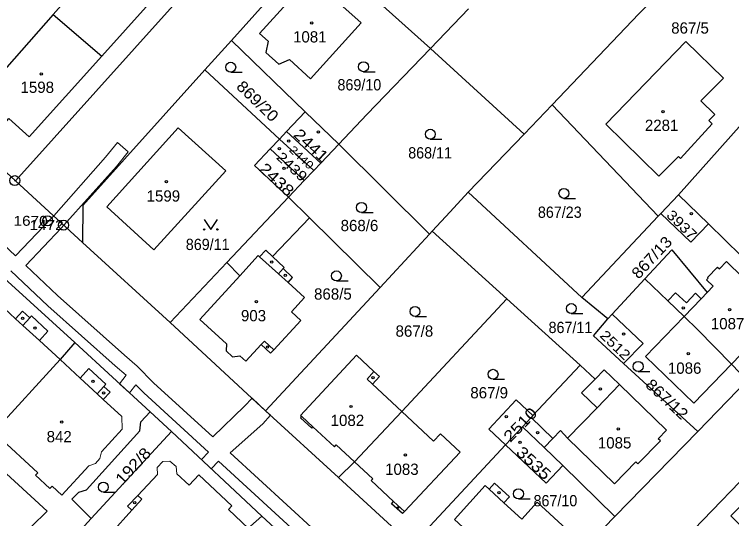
# Model space of a CAD drawing. Extents: x -679733 to -673243, y -1075091 to -1066557.
# Drawn here: x -676458.5 to -676350.2, y -1071033.7 to -1070957.6 of the extents above; entities that cross this region are included whole.
import ezdxf
from ezdxf.enums import TextEntityAlignment as Align

# ---------------------------------------------------------------- set-up
doc = ezdxf.new("R2010")
doc.units = 0
doc.header["$LTSCALE"] = 0.68
for name, color, linetype, lineweight in [('1', 7, 'Continuous', 25), ('13', 7, 'Continuous', 13), ('3', 7, 'Continuous', 25), ('4', 7, 'Continuous', 13), ('5', 7, 'Continuous', 25), ('8', 7, 'Continuous', 25)]:
    doc.layers.add(name, color=color, linetype=linetype, lineweight=lineweight)
doc.layers.add('2', color=7, linetype='Continuous')

msp = doc.modelspace()

# ---------------------------------------------------------------- linework, layer by layer
at = {"layer": '1'}
for p, q in [((-676412.9, -1070947.33), (-676395.64, -1070962.79)), ((-676389.88, -1070956.83), (-676395.64, -1070962.79)), ((-676452.62, -1070957.68), (-676445.27, -1070963.96)), ((-676425.69, -1070961.58), (-676414.55, -1070972.34)), ((-676395.64, -1070962.79), (-676381.47, -1070975.7)), ((-676458.31, -1070982.77), (-676472.18, -1070970.03)), ((-676413.27, -1070981.21), (-676418.46, -1070976.48)), ((-676395.78, -1070990.8), (-676409.5, -1070977.21)), ((-676414.7, -1070982.71), (-676413.27, -1070981.21)), ((-676358.18, -1070984.89), (-676353.65, -1070989.26)), ((-676413.91, -1070988.35), (-676417.07, -1070985.22)), ((-676361.26, -1070988.12), (-676372.78, -1071000.35)), ((-676403.26, -1070998.84), (-676413.91, -1070988.35)), ((-676384.11, -1071000.56), (-676399.98, -1071017.55)), ((-676373.06, -1071010.58), (-676384.11, -1071000.56)), ((-676368.85, -1071003.61), (-676368.19, -1071002.9)), ((-676373.06, -1071010.58), (-676380.17, -1071018.18)), ((-676407.09, -1071025.18), (-676399.98, -1071017.55)), ((-676381.75, -1071019.87), (-676384.31, -1071022.61)), ((-676378.46, -1071023.01), (-676375.65, -1071025.7)), ((-676407.09, -1071025.18), (-676409.54, -1071027.54)), ((-676422.8, -1071034.9), (-676421.12, -1071033.37)), ((-676421.12, -1071033.37), (-676404.95, -1071048.17))]:
    msp.add_line(p, q, dxfattribs=at)
for points in [[(-676429.71, -1070966.04), (-676425.69, -1070961.58), (-676412.9, -1070947.33), (-676400.25, -1070933.33), (-676387.46, -1070919.13), (-676378.63, -1070909.22), (-676375.14, -1070905.3), (-676362.7, -1070891.59), (-676350.67, -1070878.06)], [(-676414.79, -1070934.43), (-676428.2, -1070949.26), (-676458.31, -1070982.77), (-676448.16, -1070992.05)], [(-676445.27, -1070963.96), (-676434.54, -1070952), (-676441.82, -1070945.47), (-676452.62, -1070957.68)], [(-676377.26, -1070971.29), (-676361.26, -1070988.12), (-676360.86, -1070987.7), (-676358.18, -1070984.89), (-676348.63, -1070974.18), (-676339.67, -1070964.69), (-676355.7, -1070948.9)], [(-676355.7, -1070948.9), (-676364.19, -1070957.57), (-676377.26, -1070971.29)], [(-676452.62, -1070957.68), (-676463.32, -1070969.78), (-676464.7, -1070971.33), (-676460.71, -1070974.92), (-676459.31, -1070973.37), (-676456.25, -1070976.13), (-676445.27, -1070963.96)], [(-676395.64, -1070962.79), (-676405.27, -1070972.76), (-676409.5, -1070977.21)], [(-676429.71, -1070966.04), (-676448.12, -1070986.5), (-676448.16, -1070992.05), (-676434.95, -1071004.14), (-676426.38, -1070995.07), (-676417.07, -1070985.22)], [(-676417.07, -1070985.22), (-676422.21, -1070980.44), (-676419.84, -1070977.93), (-676418.46, -1070976.48), (-676429.71, -1070966.04)], [(-676377.26, -1070971.29), (-676381.47, -1070975.7), (-676389.96, -1070984.48)], [(-676413.27, -1070981.21), (-676412.22, -1070980.1), (-676409.5, -1070977.21), (-676414.55, -1070972.34), (-676417.36, -1070975.32)], [(-676412.22, -1070980.1), (-676417.36, -1070975.32), (-676418.46, -1070976.48)], [(-676491.15, -1070975.67), (-676480.1, -1070979.03), (-676462.89, -1070994.88), (-676449.36, -1071007.18)], [(-676417.07, -1070985.22), (-676414.7, -1070982.71), (-676419.84, -1070977.93)], [(-676389.96, -1070984.48), (-676392.66, -1070987.44), (-676395.38, -1070990.36), (-676384.11, -1071000.56)], [(-676366.5, -1071010.32), (-676371.02, -1071006.18), (-676368.85, -1071003.61), (-676372.78, -1071000.35), (-676389.96, -1070984.48)], [(-676353.65, -1070989.26), (-676356.34, -1070992.03), (-676360.86, -1070987.7)], [(-676426.38, -1070995.07), (-676424.43, -1070997.09), (-676430.45, -1071003.71), (-676426.44, -1071007.36), (-676426.49, -1071008.42), (-676425.51, -1071009.31), (-676424.44, -1071009.18), (-676423.53, -1071010), (-676421.19, -1071007.47), (-676419.79, -1071008.77), (-676419.29, -1071008.27), (-676415.19, -1071003.83), (-676416.61, -1071002.52), (-676414.65, -1071000.39), (-676417.13, -1070998.1), (-676416.45, -1070997.35), (-676417.9, -1070996.01), (-676417.73, -1070995.82), (-676419.49, -1070994.19), (-676413.91, -1070988.35)], [(-676347.8, -1071012.92), (-676338.87, -1071003.75), (-676353.65, -1070989.26)], [(-676395.38, -1070990.36), (-676395.78, -1070990.8), (-676403.26, -1070998.84), (-676420.55, -1071017.45)], [(-676363.28, -1070997.57), (-676359.19, -1070993.19), (-676353.85, -1070999.61), (-676352.95, -1070998.67), (-676353.97, -1070997.7), (-676353.71, -1070997.43), (-676353.79, -1070997.35), (-676352.3, -1070995.78), (-676352, -1070996.07), (-676350.94, -1070994.96), (-676343.78, -1071001.91), (-676343.98, -1071002.12), (-676343.03, -1071003.05), (-676350.2, -1071010.45)], [(-676357.35, -1071003.24), (-676359.8, -1071000.89), (-676363.28, -1070997.57), (-676368.19, -1071002.9)], [(-676368.19, -1071002.9), (-676363.55, -1071007.31), (-676366.5, -1071010.32)], [(-676357.35, -1071003.24), (-676363.19, -1071009.26), (-676355.9, -1071016.33), (-676350.2, -1071010.45)], [(-676350.2, -1071010.45), (-676355.25, -1071005.24), (-676357.35, -1071003.24)], [(-676409.54, -1071027.54), (-676420.55, -1071017.45), (-676434.95, -1071004.14)], [(-676449.36, -1071007.18), (-676451.57, -1071009.75), (-676461.6, -1071020.67), (-676466.24, -1071025.62)], [(-676449.36, -1071007.18), (-676437.98, -1071017.62), (-676434.72, -1071020.59), (-676421.12, -1071033.37)], [(-676399.98, -1071017.55), (-676404.41, -1071013.43), (-676403.36, -1071012.3), (-676404.17, -1071011.56), (-676406.83, -1071009.08), (-676415.24, -1071018.19), (-676415.07, -1071018.35), (-676415.24, -1071018.53), (-676413.55, -1071020.09), (-676413.38, -1071019.91), (-676410.13, -1071022.91), (-676409.86, -1071022.61), (-676407.09, -1071025.18)], [(-676378.46, -1071023.01), (-676377.15, -1071021.64), (-676376.01, -1071020.44), (-676374.96, -1071021.6), (-676367.87, -1071028.5), (-676364.64, -1071025.19), (-676364.34, -1071025.48), (-676360.93, -1071021.98), (-676361.24, -1071021.69), (-676360, -1071020.41), (-676367.1, -1071013.5), (-676369.4, -1071011.27), (-676370.77, -1071012.67), (-676373.06, -1071010.58)], [(-676367.78, -1071033.43), (-676355.27, -1071020.59), (-676366.5, -1071010.32)], [(-676355.27, -1071020.59), (-676347.8, -1071012.92), (-676350.2, -1071010.45)], [(-676384.31, -1071022.61), (-676386.85, -1071020.23), (-676382.71, -1071015.8), (-676380.17, -1071018.18)], [(-676399.98, -1071017.55), (-676395.16, -1071022.04), (-676394.14, -1071020.94), (-676391.18, -1071023.7), (-676399.57, -1071032.66), (-676399.88, -1071032.99), (-676401.51, -1071031.49), (-676401.2, -1071031.16), (-676404.62, -1071028), (-676404.35, -1071027.71), (-676407.09, -1071025.18)], [(-676446.86, -1071033.74), (-676449.79, -1071030.8), (-676448.71, -1071029.75), (-676447.6, -1071029.39), (-676439.53, -1071020.47), (-676439.36, -1071019.12), (-676437.98, -1071017.62)], [(-676380.17, -1071018.18), (-676380.45, -1071018.48), (-676381.75, -1071019.87), (-676378.46, -1071023.01)], [(-676434.72, -1071020.59), (-676446.86, -1071033.74), (-676451.52, -1071038.8)], [(-676409.54, -1071027.54), (-676398.41, -1071037.75), (-676384.31, -1071022.61)], [(-676375.65, -1071025.7), (-676378.15, -1071028.38), (-676384.31, -1071022.61)], [(-676466.24, -1071025.62), (-676463.31, -1071028.19), (-676460.98, -1071025.82), (-676453.54, -1071032.59), (-676455.86, -1071034.94), (-676451.72, -1071039.02)], [(-676385.32, -1071049.67), (-676383.61, -1071049.74), (-676367.78, -1071033.43), (-676375.65, -1071025.7)], [(-676377.09, -1071057.23), (-676355.89, -1071035.37), (-676346.14, -1071025.33)], [(-676344.2, -1071027.21), (-676350.3, -1071033.34), (-676347.92, -1071035.7), (-676349.22, -1071037.04), (-676344.38, -1071041.83), (-676336.99, -1071034.37)]]:
    msp.add_lwpolyline(points, dxfattribs=at)
for points in [[(-676420.52, -1070963.38), (-676418.56, -1070965.15), (-676416.94, -1070964.48), (-676413.76, -1070967.36), (-676406.1, -1070958.92), (-676412.49, -1070953.19), (-676413.39, -1070954.12), (-676414.91, -1070952.74), (-676415.11, -1070952.97), (-676415.29, -1070952.81), (-676416.16, -1070953.77), (-676415.71, -1070954.18), (-676421.47, -1070960.53), (-676420.17, -1070961.7)], [(-676352.71, -1070972.76), (-676353.62, -1070973.67), (-676353.1, -1070974.19), (-676357.88, -1070979.39), (-676358.19, -1070979.07), (-676361.17, -1070982.07), (-676369.18, -1070974.24), (-676357.08, -1070961.74), (-676351.39, -1070967.25), (-676354.81, -1070970.67)], [(-676437.41, -1070993.17), (-676444.49, -1070986.67), (-676433.72, -1070974.77), (-676426.54, -1070981.28)], [(-676391.63, -1071039.89), (-676392.87, -1071038.76), (-676392.65, -1071038.51), (-676390.12, -1071035.61), (-676392.03, -1071033.89), (-676387.38, -1071028.73), (-676386.79, -1071029.27), (-676385.97, -1071028.39), (-676383.73, -1071030.45), (-676384.54, -1071031.34), (-676381.85, -1071033.8), (-676379.54, -1071031.28), (-676375.12, -1071035.33), (-676377.34, -1071037.76), (-676384.63, -1071045.72), (-676387.83, -1071042.84), (-676388.13, -1071043.18), (-676391.7, -1071039.97)]]:
    msp.add_lwpolyline(points, close=True, dxfattribs=at)
at = {"layer": '13'}
for points in [[(-676413.07, -1071035.58), (-676425.88, -1071023.81), (-676420.95, -1071019.44), (-676419.8, -1071018.14), (-676420.55, -1071017.45), (-676422.58, -1071015.58), (-676423.71, -1071016.78), (-676428.51, -1071021.41), (-676437.44, -1071013.26), (-676439.91, -1071010.72), (-676441.83, -1071009.08), (-676451.96, -1071000.05), (-676456.76, -1070995.53), (-676451.38, -1070989.93), (-676450.98, -1070989.47), (-676443.07, -1070980.61), (-676441.31, -1070978.37), (-676442.89, -1070976.99), (-676444.72, -1070979.18), (-676452.53, -1070988.05), (-676452.94, -1070988.51), (-676458.29, -1070994.09), (-676467.41, -1070985.53)], [(-676458.98, -1070996.35), (-676453.4, -1071001.61), (-676443.23, -1071010.68), (-676441.57, -1071012.09), (-676442.6, -1071013.39), (-676441.09, -1071014.77), (-676440.12, -1071013.54), (-676438.92, -1071014.78), (-676429.14, -1071023.7), (-676430.21, -1071024.82), (-676428.73, -1071026.22), (-676427.63, -1071025.08), (-676414.23, -1071037.41)]]:
    msp.add_lwpolyline(points, dxfattribs=at)
at = {"layer": '3'}
for p, q in [((-676425.803, -1070966.37), (-676424.053, -1070966.37)), ((-676405.753, -1070966.3), (-676404.003, -1070966.3)), ((-676395.663, -1070976.48), (-676393.913, -1070976.48)), ((-676375.493, -1070985.41), (-676373.743, -1070985.41)), ((-676406.053, -1070987.54), (-676404.303, -1070987.54)), ((-676409.843, -1070997.86), (-676408.093, -1070997.86)), ((-676397.973, -1071003.23), (-676396.223, -1071003.23)), ((-676374.373, -1071002.79), (-676372.623, -1071002.79)), ((-676364.283, -1071011.53), (-676362.533, -1071011.53)), ((-676386.193, -1071012.71), (-676384.443, -1071012.71)), ((-676445.033, -1071029.74), (-676443.283, -1071029.74)), ((-676382.353, -1071030.75), (-676380.603, -1071030.75))]:
    msp.add_line(p, q, dxfattribs=at)
msp.add_lwpolyline([(-676429.81, -1070988.599), (-676428.81, -1070990.1), (-676427.81, -1070988.599)], dxfattribs=at)
for centre, radius in [((-676425.8029, -1070965.6198), 0.75), ((-676405.7529, -1070965.5498), 0.75), ((-676395.6629, -1070975.7298), 0.75), ((-676375.4929, -1070984.6598), 0.75), ((-676406.0529, -1070986.7898), 0.75), ((-676429.81, -1070990.0995), 0.1), ((-676427.81, -1070990.0995), 0.1), ((-676409.8429, -1070997.1098), 0.75), ((-676374.3729, -1071002.0398), 0.75), ((-676397.9729, -1071002.4798), 0.75), ((-676364.2829, -1071010.7798), 0.75), ((-676386.1929, -1071011.9598), 0.75), ((-676445.0329, -1071028.9898), 0.75), ((-676382.3529, -1071029.9998), 0.75)]:
    msp.add_circle(centre, radius, dxfattribs=at)
at = {"layer": '4'}
for p, q in [((-676421.44, -1070994.24), (-676420.52, -1070993.25)), ((-676420.52, -1070993.25), (-676419.49, -1070994.19)), ((-676424.43, -1070997.09), (-676421.65, -1070994.04)), ((-676421.65, -1070994.04), (-676421.44, -1070994.24)), ((-676421.44, -1070994.24), (-676418.59, -1070996.79)), ((-676417.9, -1070996.01), (-676418.59, -1070996.79)), ((-676418.59, -1070996.79), (-676417.13, -1070998.1)), ((-676359.8, -1071000.89), (-676358.62, -1070999.66)), ((-676358.62, -1070999.66), (-676357, -1071001.2)), ((-676357, -1071001.2), (-676355.61, -1070999.74)), ((-676355.61, -1070999.74), (-676354.76, -1071000.56)), ((-676354.76, -1071000.56), (-676353.85, -1070999.61)), ((-676460.92, -1071001.17), (-676458.3, -1071003.58)), ((-676357.35, -1071003.24), (-676354.76, -1071000.56)), ((-676458.3, -1071003.58), (-676457.25, -1071002.44)), ((-676457.25, -1071002.44), (-676456.12, -1071003.44)), ((-676457.18, -1071004.6), (-676456.12, -1071003.44)), ((-676456.12, -1071003.44), (-676455.88, -1071003.15)), ((-676455.88, -1071003.15), (-676453.39, -1071005.45)), ((-676458.3, -1071003.58), (-676457.18, -1071004.6)), ((-676457.18, -1071004.6), (-676454.69, -1071006.88)), ((-676454.69, -1071006.88), (-676453.39, -1071005.45)), ((-676454.69, -1071006.88), (-676451.57, -1071009.75)), ((-676421.19, -1071007.47), (-676420.71, -1071006.96)), ((-676420.71, -1071006.96), (-676419.29, -1071008.27)), ((-676451.57, -1071009.75), (-676448.55, -1071012.53)), ((-676448.55, -1071012.53), (-676447.24, -1071011.11)), ((-676447.24, -1071011.11), (-676444.67, -1071013.47)), ((-676404.17, -1071011.56), (-676405.22, -1071012.68)), ((-676448.55, -1071012.53), (-676445.98, -1071014.9)), ((-676405.22, -1071012.68), (-676404.41, -1071013.43)), ((-676370.77, -1071012.67), (-676372.82, -1071014.75)), ((-676445.98, -1071014.9), (-676444.96, -1071013.79)), ((-676444.96, -1071013.79), (-676444.67, -1071013.47)), ((-676444.96, -1071013.79), (-676444.02, -1071014.65)), ((-676370.48, -1071017.04), (-676367.1, -1071013.5)), ((-676445.98, -1071014.9), (-676445.04, -1071015.76)), ((-676444.02, -1071014.65), (-676445.04, -1071015.76)), ((-676372.82, -1071014.75), (-676370.48, -1071017.04)), ((-676445.04, -1071015.76), (-676442.26, -1071018.32)), ((-676370.48, -1071017.04), (-676374.96, -1071021.6)), ((-676442.26, -1071018.32), (-676442.17, -1071020.23)), ((-676415.07, -1071018.35), (-676413.38, -1071019.91)), ((-676380.45, -1071018.48), (-676377.15, -1071021.64)), ((-676461.6, -1071020.67), (-676454.93, -1071026.82)), ((-676442.17, -1071020.23), (-676445.31, -1071023.65)), ((-676445.31, -1071023.65), (-676445.55, -1071024.65)), ((-676445.55, -1071024.65), (-676446.22, -1071025.4)), ((-676436.06, -1071025.1), (-676436.91, -1071026.01)), ((-676435.01, -1071025.07), (-676436.06, -1071025.1)), ((-676434.06, -1071025.87), (-676435.01, -1071025.07)), ((-676447.21, -1071025.76), (-676451.28, -1071030.21)), ((-676446.22, -1071025.4), (-676447.21, -1071025.76)), ((-676436.91, -1071026.01), (-676436.88, -1071027.1)), ((-676434.06, -1071025.87), (-676433.96, -1071026.96)), ((-676454.93, -1071026.82), (-676455.27, -1071027.18)), ((-676455.27, -1071027.18), (-676453.1, -1071029.18)), ((-676436.88, -1071027.1), (-676439.83, -1071030.23)), ((-676433.96, -1071026.96), (-676432.05, -1071028.71)), ((-676432.05, -1071028.71), (-676430.6, -1071027.13)), ((-676430.6, -1071027.13), (-676425.64, -1071031.8)), ((-676452.77, -1071028.83), (-676453.1, -1071029.18)), ((-676451.28, -1071030.21), (-676452.77, -1071028.83)), ((-676386.79, -1071029.27), (-676384.54, -1071031.34)), ((-676439.83, -1071030.23), (-676441.4, -1071031.87)), ((-676439.83, -1071030.23), (-676439.2, -1071030.8)), ((-676439.2, -1071030.8), (-676440.72, -1071032.48)), ((-676401.2, -1071031.16), (-676399.57, -1071032.66)), ((-676440.72, -1071032.48), (-676443.79, -1071035.86)), ((-676440.72, -1071032.48), (-676441.4, -1071031.87)), ((-676425.64, -1071031.8), (-676426.15, -1071032.35)), ((-676426.15, -1071032.35), (-676423.1, -1071035.22))]:
    msp.add_line(p, q, dxfattribs=at)
at = {"layer": '5'}
for centre, radius in [((-676413.5568, -1070958.9492), 0.175), ((-676454.4068, -1070966.6292), 0.175), ((-676360.5168, -1070972.3392), 0.175), ((-676412.5668, -1070975.3792), 0.175), ((-676417.0368, -1070976.7592), 0.175), ((-676418.4568, -1070977.8992), 0.175), ((-676417.7468, -1070980.8692), 0.175), ((-676435.5068, -1070982.8792), 0.175), ((-676356.2368, -1070987.7292), 0.175), ((-676419.6068, -1070995.0192), 0.175), ((-676417.5668, -1070997.0492), 0.175), ((-676421.9168, -1071000.9792), 0.175), ((-676357.4768, -1071001.9492), 0.175), ((-676350.4768, -1071002.1892), 0.175), ((-676457.2168, -1071003.5092), 0.175), ((-676455.3568, -1071004.9892), 0.175), ((-676366.4868, -1071005.8992), 0.175), ((-676420.2468, -1071007.8492), 0.175), ((-676356.7168, -1071008.8592), 0.175), ((-676446.6168, -1071013.0292), 0.175), ((-676404.2968, -1071012.4892), 0.175), ((-676369.9868, -1071014.1592), 0.175), ((-676444.9968, -1071014.7692), 0.175), ((-676407.6368, -1071016.8192), 0.175), ((-676384.1968, -1071018.3392), 0.175), ((-676451.3168, -1071019.1692), 0.175), ((-676379.4768, -1071020.7592), 0.175), ((-676367.2968, -1071020.2092), 0.175), ((-676382.1168, -1071022.2292), 0.175), ((-676399.4168, -1071024.1192), 0.175), ((-676385.2968, -1071029.8292), 0.175), ((-676440.2868, -1071031.3392), 0.175), ((-676400.5446, -1071032.0694), 0.1172)]:
    msp.add_circle(centre, radius, dxfattribs=at)
at = {"layer": '8'}
for centre, radius in [((-676458.4, -1070982.7298), 0.75), ((-676458.4, -1070982.7298), 0.03), ((-676453.45, -1070988.7998), 0.75), ((-676453.45, -1070988.7998), 0.03), ((-676451.04, -1070989.4498), 0.75), ((-676451.04, -1070989.4498), 0.03)]:
    msp.add_circle(centre, radius, dxfattribs=at)

# ---------------------------------------------------------------- texts
at = {"layer": '2'}
for s, p in [('867/5', (-676356.45, -1070960.55)), ('1081', (-676413.86, -1070961.89)), ('1598', (-676455.01, -1070969.499)), ('2281', (-676360.74, -1070975.239)), ('1599', (-676435.97, -1070985.9)), ('868/6', (-676406.36, -1070990.36)), ('868/5', (-676410.37, -1071000.69)), ('903', (-676422.359, -1071003.96)), ('1087', (-676350.78, -1071005.17)), ('867/8', (-676398.07, -1071006.29)), ('1086', (-676357.26, -1071011.88)), ('867/9', (-676386.78, -1071015.59)), ('1082', (-676408.18, -1071019.759)), ('842', (-676451.699, -1071022.22)), ('1085', (-676367.84, -1071023.15)), ('1083', (-676399.96, -1071027.14))]:
    msp.add_text(s, height=1.7, dxfattribs=at).set_placement(p, align=Align.CENTER)
for s, height, rotation, width, p in [('869/20', 1.7, 316, 1.1, (-676422.3365, -1070971.3514)), ('2441', 1.7, 317, 1.2, (-676414.2432, -1070978.021)), ('2439', 1.5, 317, 1.2, (-676417.0605, -1070981.1753)), ('2440', 1.2, 317, 1.2, (-676415.5257, -1070979.6825)), ('2438', 1.7, 317, 1.2, (-676419.4232, -1070983.201)), ('3937', 1.5, 316, 1.2, (-676358.2135, -1070989.934)), ('867/13', 1.7, 47, 1.1, (-676361.6074, -1070994.9032)), ('2512', 1.5, 316, 1.2, (-676368.2535, -1071008.084)), ('867/12', 1.7, 317, 1.1, (-676360.5132, -1071016.3316)), ('3535', 1.7, 317, 1.2, (-676380.6332, -1071025.971)), ('192/8', 1.7, 47, 1.15, (-676439.9172, -1071026.3732))]:
    msp.add_text(s, height=height, rotation=rotation, dxfattribs=dict(at, width=width)).set_placement(p, align=Align.CENTER)
at = {"layer": '2', "width": 0.95}
for s, p in [('869/10', (-676406.379, -1070969.12)), ('868/11', (-676395.699, -1070979.39)), ('867/23', (-676376.119, -1070988.35)), ('869/11', (-676429.279, -1070993.21)), ('867/11', (-676374.509, -1071005.739)), ('867/10', (-676376.779, -1071031.88))]:
    msp.add_text(s, height=1.7, dxfattribs=at).set_placement(p, align=Align.CENTER)
at = {"layer": '2', "width": 1.2}
msp.add_text('2510', height=1.7, rotation=46, dxfattribs=at).set_placement((-676383.578, -1071022.33))
at = {"layer": '8', "width": 1.15}
for s, p in [('1670', (-676453.449, -1070989.55)), ('1472', (-676451.039, -1070990.2))]:
    msp.add_text(s, height=1.5, dxfattribs=at).set_placement(p, align=Align.RIGHT)

doc.saveas('drawing.dxf')
